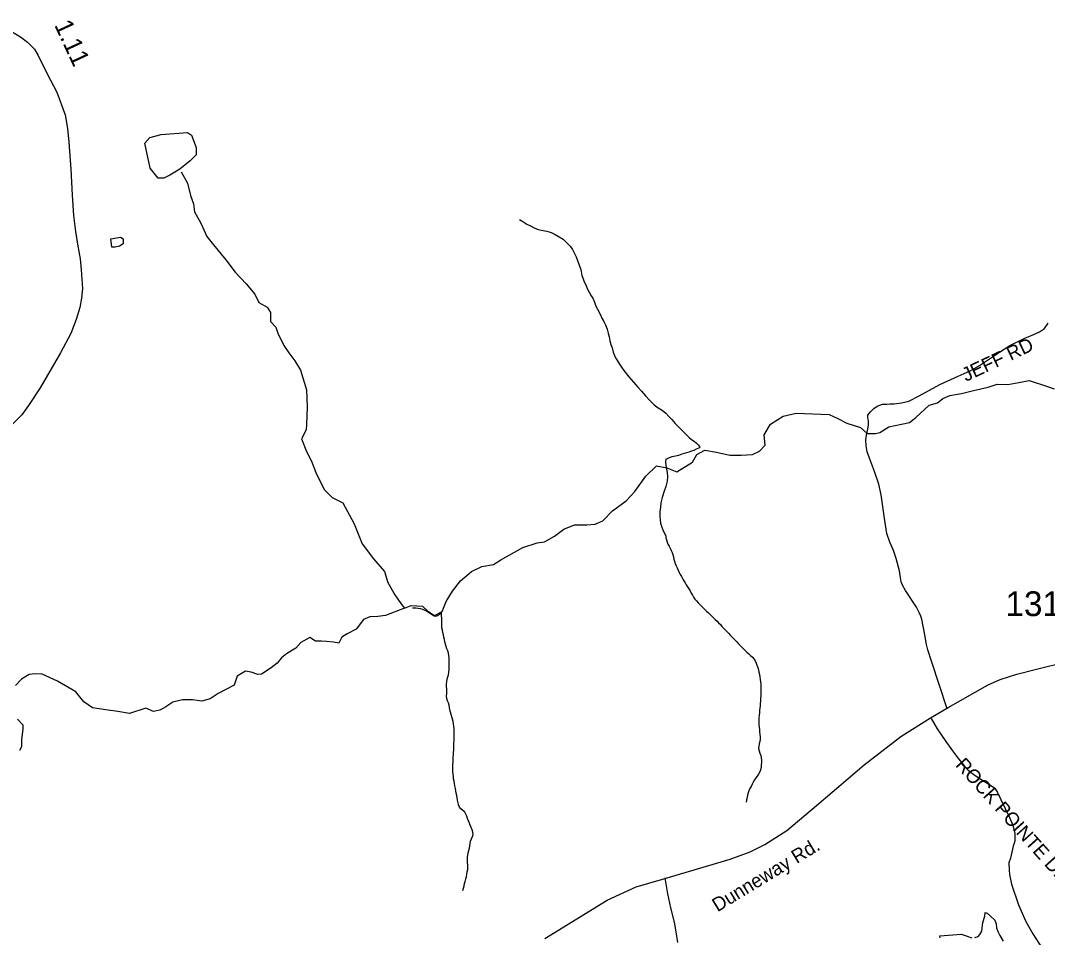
# Model space of a CAD drawing. Extents: x 1950930 to 2061844, y 904556 to 1017002.
# Drawn here: x 1965546 to 1972580, y 998263 to 1004540 of the extents above; entities that cross this region are included whole.
import ezdxf

# ---------------------------------------------------------------- set-up
doc = ezdxf.new("R2010")
doc.units = 0
for name, color, linetype in [('Exist Hydrographic Creek Single Shore', 7, 'Continuous'), ('Exist Hydrographic Lake Shore', 7, 'Continuous'), ('Exist Hydrographic Misc Water Feature', 7, 'Continuous'), ('Exist Road Non-System Type 51', 7, 'Continuous'), ('Exist Road Non-System Type 51 Label', 7, 'Continuous'), ('Exist Road Primary US Structure Standard Bridge CELL', 7, 'Continuous'), ('Exist Road Secondary Type 51 Attributed', 7, 'Continuous'), ('Exist Road Secondary Type 51 Label', 7, 'Continuous'), ('Exist Road Secondary Type 51 Number Label', 7, 'Continuous')]:
    doc.layers.add(name, color=color, linetype=linetype)

msp = doc.modelspace()

# ---------------------------------------------------------------- linework, layer by layer
at = {"layer": 'Exist Hydrographic Creek Single Shore'}
for points in [[(1966645.8, 1003503.8), (1966689.7, 1003426.1), (1966709.9, 1003341.6), (1966730.2, 1003284.2), (1966736.9, 1003230.2), (1966780.8, 1003152.5), (1966821.3, 1003061.3), (1966868.6, 1003003.8), (1966953, 1002902.5), (1967017.1, 1002818.1), (1967091.3, 1002737), (1967150.4, 1002666.1), (1967177.4, 1002608.6), (1967234.8, 1002578.2), (1967258.4, 1002541.1), (1967258.4, 1002480.3), (1967295.6, 1002439.8), (1967309.1, 1002399.2), (1967349.6, 1002314.8), (1967383.3, 1002264.1), (1967423.8, 1002210.1), (1967464.3, 1002145.9), (1967504.8, 1002010.8), (1967508.2, 1001895.9), (1967504.8, 1001774.3), (1967501.5, 1001737.2), (1967471.1, 1001676.4), (1967504.8, 1001588.6), (1967538.6, 1001524.4), (1967569, 1001446.7), (1967626.3, 1001328.5), (1967680.4, 1001274.4), (1967754.6, 1001237.3), (1967832.2, 1001095.4), (1967886.3, 1000956.9), (1967963.9, 1000855.6), (1968038.1, 1000767.7), (1968061.8, 1000693.4), (1968110.7, 1000609), (1968151.2, 1000548.2), (1968174.9, 1000517.8)], [(1968174.9, 1000517.8), (1968222.1, 1000534.7), (1968299.7, 1000531.3), (1968336.9, 1000497.5), (1968380.8, 1000467.1), (1968434.8, 1000494.1), (1968461.8, 1000561.7), (1968505.6, 1000632.6), (1968559.6, 1000703.6), (1968633.9, 1000767.7), (1968704.8, 1000801.5), (1968785.8, 1000815), (1968836.4, 1000848.8), (1968986.6, 1000933.3), (1969084.5, 1000963.7), (1969135.2, 1000970.4), (1969202.7, 1001010.9), (1969266.8, 1001058.2), (1969341.1, 1001088.6), (1969425.4, 1001088.6), (1969482.8, 1001092), (1969533.5, 1001115.7), (1969601, 1001183.2), (1969693.8, 1001250.8), (1969754.5, 1001315), (1969828.8, 1001419.7), (1969903.1, 1001490.6), (1969973.9, 1001477.1), (1970041.5, 1001450.1), (1970147.8, 1001517.6), (1970178.2, 1001568.3), (1970232.2, 1001598.7), (1970313.2, 1001585.2), (1970404.3, 1001564.9), (1970481.9, 1001564.9), (1970559.6, 1001568.3), (1970606.8, 1001591.9), (1970647.3, 1001632.5), (1970638.9, 1001703.4), (1970682.8, 1001777.7), (1970770.5, 1001831.8), (1970858.3, 1001852), (1971084.5, 1001841.9), (1971145.2, 1001814.9), (1971206, 1001784.5), (1971300.5, 1001754.1), (1971344.4, 1001713.5), (1971401.7, 1001713.5), (1971432.1, 1001720.3), (1971492.9, 1001757.4), (1971580.6, 1001777.7), (1971634.6, 1001787.8), (1971678.5, 1001821.6), (1971769.7, 1001906.1), (1971827, 1001923), (1971864.2, 1001953.4), (1971911.4, 1001973.6), (1971992.4, 1001987.1), (1972073.4, 1002007.4), (1972174.7, 1002031), (1972235.5, 1002051.3), (1972309.7, 1002047.9), (1972384, 1002061.4), (1972454.9, 1002075), (1972579.8, 1002034.4), (1972627, 1002017.5)], [(1968174.9, 1000517.8), (1968046.6, 1000467.1), (1967992.6, 1000460.4), (1967938.6, 1000457), (1967894.7, 1000440.1), (1967844.1, 1000372.5), (1967783.3, 1000342.1), (1967746.2, 1000318.5), (1967725.9, 1000278), (1967688.8, 1000284.7), (1967641.5, 1000288.1), (1967607.8, 1000291.5), (1967567.3, 1000291.5), (1967526.8, 1000315.1), (1967466, 1000281.3), (1967432.3, 1000244.2), (1967368.1, 1000203.7), (1967334.4, 1000176.6), (1967304, 1000139.5), (1967263.5, 1000109.1), (1967196, 1000065.2), (1967172.4, 1000061.8), (1967125.1, 1000078.7), (1967088, 1000085.4), (1967030.6, 1000051.7), (1967010.3, 999990.9), (1966898.9, 999933.4), (1966844.9, 999896.3), (1966787.6, 999879.4), (1966723.4, 999889.5), (1966655.9, 999889.5), (1966588.4, 999872.6), (1966541.2, 999842.2), (1966500.7, 999818.6), (1966456.8, 999808.5), (1966404.5, 999832.1), (1966293.1, 999794.9), (1966212.1, 999808.5), (1966131, 999822), (1966039.9, 999835.5), (1965979.1, 999876), (1965925.1, 999943.6), (1965798.6, 1000017.9), (1965693.9, 1000065.2), (1965646.7, 1000068.5), (1965606.2, 1000061.8), (1965552.2, 1000031.4), (1965511.7, 999987.5)], [(1965525.2, 999757.8), (1965562.3, 999717.3), (1965562.3, 999690.2), (1965552.2, 999615.9), (1965552.2, 999568.6), (1965538.7, 999541.6)]]:
    msp.add_lwpolyline(points, dxfattribs=at)
at = {"layer": 'Exist Hydrographic Lake Shore'}
for points in [[(1972082.8, 998262.4), (1972105.7, 998270.1), (1972116.6, 998283.2), (1972129.6, 998305), (1972138.4, 998366), (1972151.4, 998408.5), (1972152.5, 998433.6), (1972166.7, 998429.2), (1972190.7, 998407.4), (1972220.1, 998381.3), (1972228.8, 998355.1), (1972231, 998328.9), (1972239.7, 998302.8), (1972254.9, 998275.5), (1972277.8, 998238.4)], [(1971844.2, 998259.2), (1971843.1, 998273.3), (1971932.4, 998281), (1971989.1, 998285.3), (1972024, 998274.4), (1972063.2, 998260.3)]]:
    msp.add_lwpolyline(points, dxfattribs=at)
at = {"layer": 'Exist Hydrographic Misc Water Feature'}
for points in [[(1966396.9, 1003701.4), (1966430.6, 1003738.5), (1966508.2, 1003758.8), (1966690.5, 1003772.3), (1966717.5, 1003755.4), (1966747.9, 1003671), (1966747.9, 1003620.3), (1966707.4, 1003579.8), (1966636.5, 1003522.3), (1966569, 1003481.8), (1966528.5, 1003461.5), (1966488, 1003461.5), (1966461, 1003495.3), (1966434, 1003529.1)], [(1966164, 1003046.1), (1966231.5, 1003056.2), (1966248.3, 1003046.1), (1966248.3, 1003012.3), (1966224.7, 1002995.4), (1966194.3, 1002988.6), (1966170.7, 1002988.6)]]:
    msp.add_lwpolyline(points, close=True, dxfattribs=at)
for points in [[(1968964, 1003178.4), (1968986.2, 1003164.3), (1969014.1, 1003146.4), (1969038.1, 1003134.4), (1969060, 1003122.3), (1969084, 1003112.3), (1969111.9, 1003104.3), (1969152.1, 1003098.3), (1969180, 1003088.2), (1969208, 1003074.2), (1969235.9, 1003058.2), (1969262, 1003042.2), (1969286, 1003020.2), (1969310, 1002994.1), (1969325.9, 1002972.2), (1969339.9, 1002944.1), (1969352, 1002922.1), (1969362, 1002896.1), (1969371.9, 1002866.1), (1969381.9, 1002842.1), (1969385.8, 1002822.1), (1969391.8, 1002794.1), (1969399.8, 1002772), (1969407.8, 1002750), (1969417.8, 1002730), (1969427.9, 1002706), (1969441.8, 1002680), (1969455.7, 1002656), (1969465.8, 1002640), (1969477.7, 1002612), (1969487.7, 1002584), (1969497.8, 1002564), (1969515.6, 1002529.9), (1969527.7, 1002501.9), (1969541.7, 1002480), (1969551.7, 1002456), (1969563.6, 1002425.9), (1969571.8, 1002399.9), (1969577.8, 1002373.8), (1969583.5, 1002347.9), (1969589.6, 1002321.9), (1969597.6, 1002299.8), (1969605.6, 1002269.9), (1969615.5, 1002245.8), (1969621.6, 1002231.8), (1969635.6, 1002209.8), (1969647.7, 1002187.8), (1969661.6, 1002165.8), (1969677.4, 1002143.8), (1969713.5, 1002099.7), (1969745.5, 1002063.7), (1969775.4, 1002029.7), (1969799.4, 1002001.7), (1969827.5, 1001969.7), (1969855.4, 1001937.7), (1969885.5, 1001909.6), (1969913.4, 1001887.6), (1969941.3, 1001871.6), (1969965.5, 1001851.6), (1969987.2, 1001829.5), (1970007.3, 1001807.6), (1970029.3, 1001781.4), (1970049.4, 1001763.5), (1970069.3, 1001743.5), (1970085.3, 1001727.5), (1970101.3, 1001711.4), (1970125.2, 1001685.4), (1970141.2, 1001671.4), (1970161.3, 1001659.4), (1970175.3, 1001647.3), (1970187.4, 1001635.3), (1970197.2, 1001623.3), (1970199.3, 1001617.4)], [(1969965.3, 1001537.4), (1969973.3, 1001539.5), (1969991.1, 1001549.4), (1970009.2, 1001555.5), (1970033.2, 1001559.5), (1970055.1, 1001565.5), (1970077.3, 1001573.4), (1970093.3, 1001577.4), (1970125.2, 1001587.5), (1970145.1, 1001593.4), (1970159.3, 1001599.5), (1970175.3, 1001607.4), (1970187.4, 1001613.4), (1970199.3, 1001617.4)], [(1969965.3, 1001537.4), (1969963.3, 1001519.5), (1969965.3, 1001493.4), (1969975.1, 1001445.5), (1969977, 1001417.5), (1969975.1, 1001385.5), (1969965.1, 1001349.5), (1969955, 1001317.5), (1969940.9, 1001275.5), (1969932.9, 1001237.4), (1969929, 1001207.5), (1969924.9, 1001175.5), (1969924.9, 1001143.4), (1969929, 1001099.4), (1969937, 1001077.4), (1969946.8, 1001045.4), (1969966.9, 1001011.4), (1969966.9, 1000997.4), (1969970.8, 1000984.9), (1969975.3, 1000969.3), (1969980.9, 1000954.6), (1969988.1, 1000940.6), (1969996.3, 1000926.8), (1970003.6, 1000912.9), (1970009, 1000898.3), (1970013.3, 1000883.7), (1970017.6, 1000868.3), (1970021.7, 1000852.9), (1970026, 1000838.2), (1970030.9, 1000822.6), (1970036.9, 1000806.9), (1970043.2, 1000792.1), (1970050.2, 1000777.2), (1970057.4, 1000762.2), (1970065.2, 1000748.1), (1970072.7, 1000733.1), (1970081, 1000719.1), (1970089.2, 1000704.9), (1970097.8, 1000690.9), (1970106.4, 1000677.5), (1970115.2, 1000663.4), (1970123.6, 1000649.2), (1970131.8, 1000635.1), (1970139.8, 1000620.2), (1970147.8, 1000606.1), (1970156.4, 1000591.9), (1970165.8, 1000578.6), (1970176.3, 1000566.1), (1970187.4, 1000554.4), (1970198.7, 1000542.6), (1970210.1, 1000530.9), (1970221.8, 1000519.2), (1970233.5, 1000507.5), (1970245.4, 1000496.6), (1970257.3, 1000484.8), (1970269.4, 1000473.9), (1970281.3, 1000462.2), (1970293.2, 1000451.3), (1970305.1, 1000439.5), (1970316.6, 1000427.8), (1970328, 1000416.1), (1970339.5, 1000404.3), (1970350.8, 1000392.6), (1970361.9, 1000380.1), (1970373.2, 1000368.4), (1970384.4, 1000356.6), (1970395.5, 1000344.9), (1970406.8, 1000332.3), (1970418.1, 1000320.6), (1970429.5, 1000309), (1970440.8, 1000297.2), (1970452.3, 1000285.5), (1970463.8, 1000273.8), (1970475.3, 1000262.1), (1970486.7, 1000250.3), (1970498.4, 1000238.5), (1970509.9, 1000226.8), (1970521.4, 1000215.2), (1970533.5, 1000204.2), (1970546.4, 1000193.2), (1970558.9, 1000181.5), (1970569.8, 1000169.8), (1970578.2, 1000156.5), (1970584.8, 1000141.6), (1970590.5, 1000125.8), (1970595.6, 1000110.2), (1970600.1, 1000094.5), (1970604, 1000078), (1970607.3, 1000062.4), (1970610.4, 1000045.9), (1970612.9, 1000029.5), (1970614.7, 1000013), (1970615.9, 999997.4), (1970616.5, 999981), (1970616.8, 999963.7), (1970616.8, 999947.4), (1970616.3, 999930.8), (1970615.9, 999914.5), (1970615.3, 999898.1), (1970614.3, 999881.7)], [(1968428.8, 1000486.6), (1968415.5, 1000474.6), (1968402.2, 1000463.4), (1968388.7, 1000459.6), (1968374.5, 1000464.8), (1968360.6, 1000473.2), (1968346.6, 1000483.5), (1968332.3, 1000493.6), (1968317.5, 1000501.3), (1968301.9, 1000507.3), (1968285.9, 1000511.8), (1968270.1, 1000515.3), (1968253.9, 1000518.1), (1968231.6, 1000516.2)], [(1968481.1, 1000159.8), (1968481.1, 1000176.2), (1968480.5, 1000192.6), (1968478.3, 1000209.1), (1968473.5, 1000224.8), (1968466.8, 1000239.7), (1968461.2, 1000255.3), (1968457.1, 1000271), (1968453.2, 1000286.7), (1968449.8, 1000303.2), (1968446.3, 1000318.9), (1968443, 1000335.4), (1968439.5, 1000351), (1968435.8, 1000367.5), (1968432.9, 1000383.2), (1968430.7, 1000399.6), (1968430.9, 1000416), (1968432.1, 1000432.4), (1968431.5, 1000448.8), (1968430.5, 1000465.2), (1968428.8, 1000486.6)], [(1968576.3, 998583.2), (1968580.2, 998599.5), (1968584.1, 998615), (1968588, 998631.4), (1968592.1, 998646.9), (1968596, 998663.2), (1968599.9, 998678.7), (1968603.1, 998695.1), (1968606.2, 998711.4), (1968608.9, 998727), (1968609.9, 998743.3), (1968609.5, 998759.8), (1968608.5, 998776.2), (1968607.7, 998792.6), (1968607.7, 998809), (1968609.7, 998825.4), (1968612.8, 998841.8), (1968616.9, 998857.3), (1968620.8, 998873.6), (1968623.9, 998889.9), (1968625.1, 998906.3), (1968628.2, 998921.9), (1968635.1, 998937.3), (1968642.5, 998952.7), (1968646.4, 998968.2), (1968644.6, 998983.8), (1968638.8, 998999.6), (1968631.8, 999014.5), (1968626.3, 999030.3), (1968620.6, 999045.9), (1968614.8, 999060.8), (1968608.7, 999076.5), (1968602.9, 999092.2), (1968596.4, 999107), (1968588.2, 999121.2), (1968576.1, 999132.2), (1968562.5, 999143.1), (1968552.5, 999154.8), (1968546.8, 999169.7), (1968542.7, 999185.4), (1968539.6, 999201.9), (1968536.7, 999218.3), (1968534, 999234.8), (1968530.8, 999251.2), (1968527.5, 999266.9), (1968524.4, 999283.4), (1968521.1, 999299.8), (1968518, 999315.6), (1968515.2, 999332), (1968512.5, 999348.5), (1968510.7, 999364.1), (1968509, 999380.6), (1968508.2, 999397), (1968507.8, 999413.4), (1968507.8, 999429.8), (1968508.2, 999446.2), (1968508.6, 999462.6), (1968509.6, 999479), (1968510.5, 999495.3), (1968511.5, 999511.8), (1968512.5, 999528.1), (1968513.3, 999544.5), (1968514.1, 999560.9), (1968514.6, 999577.3), (1968514.8, 999593.7), (1968515.2, 999610.1), (1968515.8, 999626.5), (1968516.2, 999643), (1968516.2, 999659.4), (1968515.8, 999675.8), (1968515.4, 999692.2), (1968514.4, 999708.6), (1968512.3, 999725.1), (1968509.4, 999740.8), (1968505.1, 999756.4), (1968500.4, 999773), (1968495.5, 999788.6), (1968490.6, 999804.3), (1968486.3, 999820), (1968483.8, 999836.4), (1968481.5, 999852.1), (1968477.4, 999868.5), (1968471.3, 999883.5), (1968466.2, 999899.2), (1968464.5, 999915.6), (1968464.9, 999932), (1968464.9, 999948.5), (1968464.9, 999964.9), (1968464.5, 999981.3), (1968464.7, 999997.7), (1968465.6, 1000014.1), (1968467.4, 1000030.4), (1968472.1, 1000046), (1968476.8, 1000061.5), (1968480.1, 1000077.8), (1968481.3, 1000094.2), (1968481.5, 1000110.6), (1968481.3, 1000127), (1968481.1, 1000143.4), (1968481.1, 1000159.8)], [(1970614.3, 999881.7), (1970613.1, 999865.3), (1970611.6, 999848.9), (1970610, 999832.5), (1970608.6, 999816.2), (1970606.9, 999799.8), (1970605.3, 999783.4), (1970604, 999767), (1970603.4, 999750.7), (1970603, 999735), (1970603.6, 999718.6), (1970605.1, 999702.2), (1970606.9, 999685.7), (1970608.8, 999669.3), (1970610.6, 999652.9), (1970611.8, 999636.4), (1970612.4, 999620), (1970610.6, 999603.6), (1970606.5, 999587.3), (1970602.6, 999571.8), (1970601, 999555.4), (1970604.7, 999539.7), (1970610.8, 999524), (1970615.9, 999508.3), (1970619.2, 999492.6), (1970620.4, 999476.2), (1970620.4, 999459.8), (1970619.4, 999443.4), (1970618, 999427), (1970615.3, 999410.7), (1970609, 999396.1), (1970600.1, 999381.5), (1970591.1, 999367.8), (1970581.7, 999354.8), (1970572.9, 999341), (1970564.9, 999326.5), (1970557.3, 999311.8), (1970550.1, 999297.1), (1970542.5, 999282.6), (1970535.6, 999267.1), (1970529.8, 999252.4), (1970525.5, 999236.1), (1970522.4, 999220.6), (1970519.6, 999204.2), (1970516.7, 999187.9)]]:
    msp.add_lwpolyline(points, dxfattribs=at)
at = {"layer": 'Exist Road Non-System Type 51'}
for points in [[(1971893.6, 999826.8), (1971785.2, 1000155.1), (1971760.6, 1000230.8), (1971752.5, 1000267.5), (1971739.4, 1000335), (1971719.9, 1000442.2), (1971712.5, 1000461.3), (1971700.8, 1000487), (1971682.4, 1000524.4), (1971607.1, 1000639), (1971586.6, 1000673.5), (1971579.2, 1000697), (1971572.6, 1000725.6), (1971566, 1000773.3), (1971543.6, 1000857.1), (1971524.6, 1000911.4), (1971501.1, 1000968.6), (1971480.9, 1001028.8), (1971471.4, 1001086.8), (1971461.8, 1001146.3), (1971456.6, 1001181.6), (1971441.6, 1001293.9), (1971424, 1001365.8), (1971396.5, 1001451.8), (1971360.5, 1001543.5), (1971344.8, 1001586.8), (1971338.9, 1001629.4), (1971336.6, 1001669.1), (1971339.5, 1001702.1), (1971349.9, 1001741.8), (1971354.2, 1001772.6), (1971354.2, 1001801.9), (1971349.9, 1001821.1), (1971349.9, 1001837.2), (1971367.5, 1001862.2), (1971391, 1001882.8), (1971413, 1001900.3), (1971451.1, 1001913.6), (1971479, 1001913.6), (1971501.1, 1001916.5), (1971529, 1001916.5), (1971581.2, 1001922.1), (1971629.6, 1001935), (1971700.8, 1001971.6), (1971843.9, 1002047.8), (1971968.2, 1002105.4), (1972051.1, 1002141.5), (1972115, 1002179.1), (1972250.6, 1002269.2), (1972322.8, 1002314.5), (1972424.5, 1002366), (1972492.4, 1002392.8), (1972526.4, 1002407.7), (1972558.9, 1002432.4), (1972584.4, 1002467.9)], [(1971784.2, 999761.1), (1971824.8, 999691.9), (1971885.1, 999603.9), (1971929.1, 999541), (1971963.1, 999494.5), (1972009.6, 999437.9), (1972037.2, 999409), (1972085.1, 999372.5), (1972122.8, 999346.1), (1972197, 999300.8), (1972219.6, 999284.5), (1972238.5, 999254.3), (1972259.9, 999206.5), (1972320.9, 999083.3), (1972343.5, 999031.8), (1972356.1, 998975.1), (1972356.1, 998921.1), (1972346, 998887.1), (1972326.5, 998806.6), (1972316.5, 998773.9), (1972317.8, 998724.9), (1972320.2, 998694.7), (1972332.8, 998626.8), (1972382.5, 998485.9), (1972431.5, 998371.6), (1972480.5, 998287.2), (1972562.2, 998159)], [(1969959.2, 998670.1), (1969977.4, 998562.4), (1969999, 998466.6), (1970023.6, 998367.8), (1970034.5, 998301.4), (1970045.2, 998227.2)]]:
    msp.add_lwpolyline(points, dxfattribs=at)
at = {"layer": 'Exist Road Secondary Type 51 Attributed'}
for points in [[(1965461, 1004479.1), (1965546.2, 1004428.4), (1965594.3, 1004392.1), (1965640.8, 1004343.1), (1965667.3, 1004300.9), (1965727.3, 1004175.9), (1965793.5, 1004050.1), (1965851.7, 1003893.9), (1965866.9, 1003801), (1965877.9, 1003706.4), (1965889.7, 1003522.3), (1965900.7, 1003343.3), (1965909.1, 1003204.8), (1965922.6, 1003096.7), (1965935.3, 1003008.9), (1965953.8, 1002907.6), (1965962.3, 1002833.3), (1965969.9, 1002704.9), (1965963.1, 1002639), (1965953, 1002574.9), (1965927.7, 1002492.1), (1965890.5, 1002397.5), (1965820.5, 1002265.8), (1965681.3, 1002024.3), (1965600.3, 1001903.7), (1965554.4, 1001839.6), (1965493.1, 1001779.4)], [(1969136.2, 998255.9), (1969563.4, 998519), (1969763.1, 998609.8), (1969936.3, 998658.4), (1970407.2, 998797.6), (1970543.9, 998848.3), (1970643.5, 998899), (1970794.6, 998995.2), (1970998.3, 999165.6), (1971106.2, 999257.8), (1971323.7, 999444.5), (1971575.1, 999638.7), (1971779.3, 999765.4), (1971900.9, 999838), (1972169.2, 999990), (1972255.3, 1000028.8), (1972370, 1000066), (1972505.9, 1000099.8), (1972708.4, 1000148.7)]]:
    msp.add_lwpolyline(points, dxfattribs=at)

# ---------------------------------------------------------------- texts
at = {"layer": 'Exist Road Non-System Type 51 Label'}
for s, rotation, p in [('  JEFF RD', 25.22475, (1971958.2, 1002035.3)), ('  ROCK POINTE DR', 311.91072, (1971897.7, 999492.2))]:
    msp.add_text(s, height=95, rotation=rotation, dxfattribs=at).set_placement(p)
at = {"layer": 'Exist Road Primary US Structure Standard Bridge CELL'}
msp.add_text('1.11', height=125, rotation=294.92248, dxfattribs=at).set_placement((1965774.9, 1004510.2))
at = {"layer": 'Exist Road Secondary Type 51 Label'}
msp.add_text('Dunneway Rd.', height=95, rotation=31.35277, dxfattribs=at).set_placement((1970320, 998434.4))
at = {"layer": 'Exist Road Secondary Type 51 Number Label'}
msp.add_text('1314', height=170, dxfattribs=at).set_placement((1972292.8, 1000462.6))

doc.saveas('drawing.dxf')
